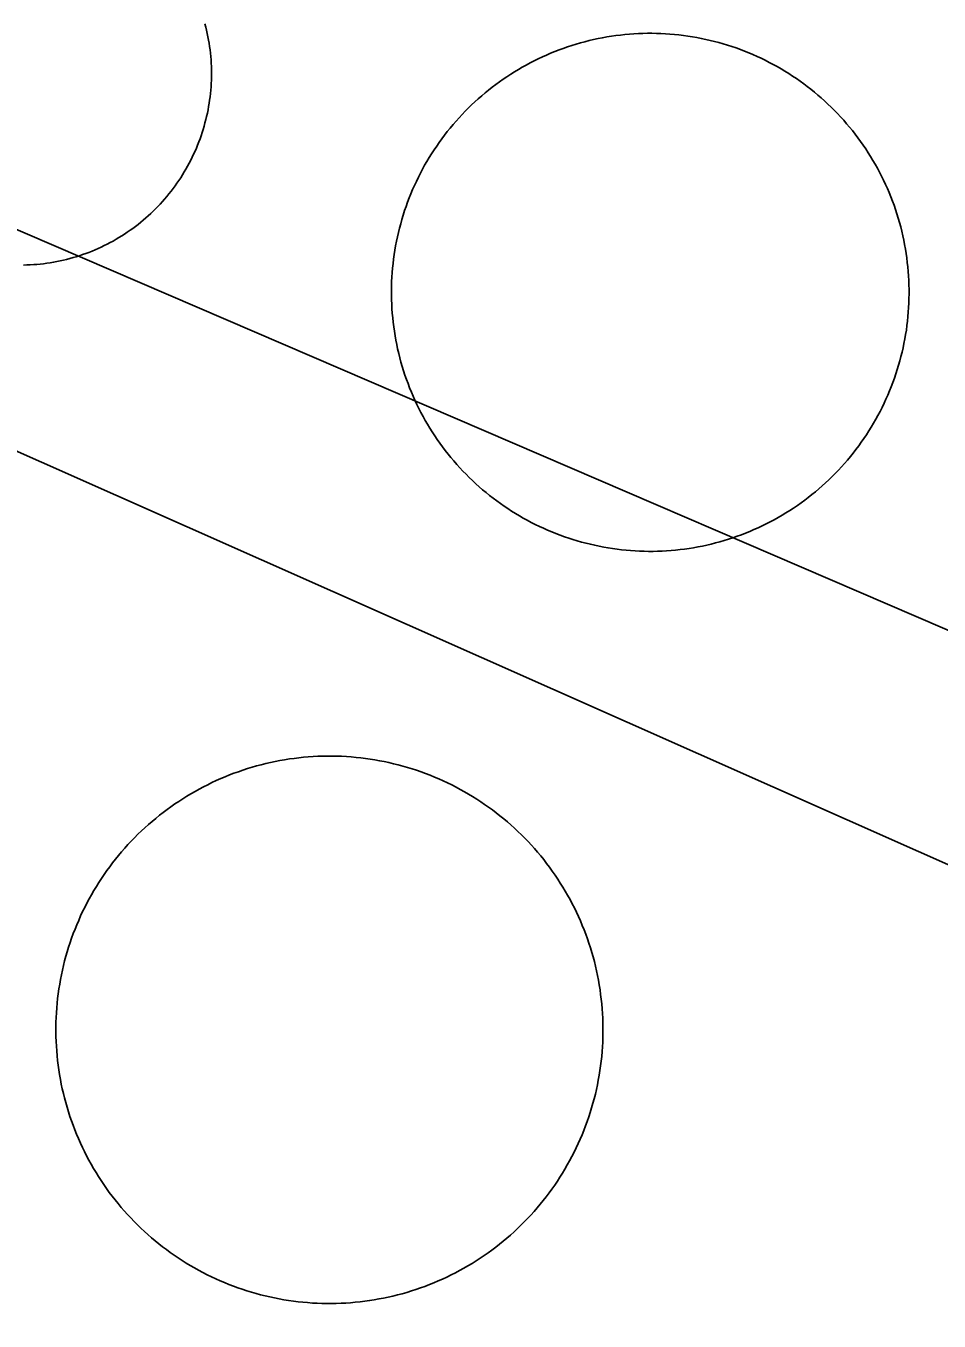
# Model space of a CAD drawing. Extents: x 3683613 to 3738215, y 469626 to 495384.
# Drawn here: x 3700373.3 to 3700416.6, y 478455.4 to 478516.8 of the extents above; entities that cross this region are included whole.
import ezdxf

# ---------------------------------------------------------------- set-up
doc = ezdxf.new("R2010")
doc.units = 0
doc.layers.add('V-DOMW-TANK', color=7, linetype='Continuous')
doc.layers.add('V-UTIL-LINE', color=7, linetype='Continuous')

msp = doc.modelspace()

# ---------------------------------------------------------------- linework, layer by layer
at = {"layer": 'V-DOMW-TANK'}
for points in [[(3700381.763, 478516.923), (3700381.804, 478516.768), (3700381.843, 478516.616), (3700381.876, 478516.46), (3700381.906, 478516.305), (3700381.937, 478516.149), (3700381.962, 478515.996), (3700381.986, 478515.838), (3700382.007, 478515.68), (3700382.025, 478515.522), (3700382.042, 478515.365), (3700382.054, 478515.207), (3700382.064, 478515.049), (3700382.07, 478514.892), (3700382.074, 478514.732), (3700382.076, 478514.574), (3700382.074, 478514.415), (3700382.07, 478514.257), (3700382.064, 478514.099), (3700382.056, 478513.939), (3700382.044, 478513.782), (3700382.027, 478513.624), (3700382.011, 478513.466), (3700381.988, 478513.309), (3700381.966, 478513.153), (3700381.941, 478512.997), (3700381.912, 478512.842), (3700381.88, 478512.686), (3700381.847, 478512.53), (3700381.81, 478512.377), (3700381.769, 478512.223), (3700381.728, 478512.07), (3700381.683, 478511.918), (3700381.636, 478511.766), (3700381.585, 478511.617), (3700381.534, 478511.467), (3700381.478, 478511.32), (3700381.419, 478511.173), (3700381.36, 478511.025), (3700381.296, 478510.88), (3700381.231, 478510.736), (3700381.163, 478510.593), (3700381.091, 478510.45), (3700381.02, 478510.31), (3700380.944, 478510.171), (3700380.866, 478510.032), (3700380.786, 478509.897), (3700380.702, 478509.764), (3700380.62, 478509.626), (3700380.528, 478509.495), (3700380.438, 478509.364), (3700380.352, 478509.235), (3700380.256, 478509.108), (3700380.159, 478508.981), (3700380.061, 478508.856), (3700379.959, 478508.735), (3700379.856, 478508.615), (3700379.752, 478508.496), (3700379.645, 478508.379), (3700379.537, 478508.262), (3700379.424, 478508.15), (3700379.312, 478508.039), (3700379.197, 478507.931), (3700379.08, 478507.822), (3700378.961, 478507.718), (3700378.843, 478507.613), (3700378.72, 478507.513), (3700378.595, 478507.414), (3700378.47, 478507.318), (3700378.343, 478507.224), (3700378.214, 478507.132), (3700378.083, 478507.042), (3700377.952, 478506.954), (3700377.819, 478506.868), (3700377.683, 478506.786), (3700377.548, 478506.706), (3700377.409, 478506.626), (3700377.27, 478506.55), (3700377.128, 478506.479), (3700376.987, 478506.407), (3700376.844, 478506.339)], [(3700391.985, 478509.835), (3700392.085, 478510.026), (3700392.187, 478510.214), (3700392.296, 478510.398), (3700392.404, 478510.583), (3700392.515, 478510.765), (3700392.634, 478510.945), (3700392.757, 478511.123), (3700392.873, 478511.297), (3700393.002, 478511.472), (3700393.129, 478511.644), (3700393.26, 478511.814), (3700393.396, 478511.979), (3700393.533, 478512.143), (3700393.674, 478512.305), (3700393.818, 478512.465), (3700393.963, 478512.623), (3700394.11, 478512.776), (3700394.262, 478512.93), (3700394.416, 478513.077), (3700394.573, 478513.225), (3700394.731, 478513.368), (3700394.893, 478513.509), (3700395.057, 478513.647), (3700395.222, 478513.782), (3700395.39, 478513.915), (3700395.562, 478514.044), (3700395.734, 478514.171), (3700395.911, 478514.296), (3700396.087, 478514.415), (3700396.267, 478514.531), (3700396.449, 478514.644), (3700396.634, 478514.757), (3700396.818, 478514.863), (3700397.004, 478514.967), (3700397.193, 478515.068), (3700397.383, 478515.166), (3700397.576, 478515.26), (3700397.77, 478515.353), (3700397.965, 478515.439), (3700398.163, 478515.522), (3700398.36, 478515.604), (3700398.561, 478515.682), (3700398.761, 478515.754), (3700398.964, 478515.826), (3700399.169, 478515.891), (3700399.374, 478515.955), (3700399.579, 478516.014), (3700399.785, 478516.071), (3700399.992, 478516.123), (3700400.201, 478516.172), (3700400.412, 478516.217), (3700400.621, 478516.258), (3700400.832, 478516.297), (3700401.047, 478516.329), (3700401.256, 478516.36), (3700401.469, 478516.387), (3700401.682, 478516.409), (3700401.895, 478516.428), (3700402.108, 478516.444), (3700402.323, 478516.456), (3700402.538, 478516.465), (3700402.751, 478516.469), (3700402.966, 478516.469), (3700403.179, 478516.465), (3700403.394, 478516.458), (3700403.607, 478516.448), (3700403.822, 478516.434), (3700404.035, 478516.415), (3700404.248, 478516.393), (3700404.461, 478516.368), (3700404.672, 478516.338), (3700404.885, 478516.305), (3700405.096, 478516.268), (3700405.307, 478516.227), (3700405.516, 478516.184), (3700405.725, 478516.137), (3700405.933, 478516.086), (3700406.14, 478516.03), (3700406.345, 478515.971), (3700406.55, 478515.91), (3700406.755, 478515.846), (3700406.957, 478515.774), (3700407.16, 478515.701), (3700407.359, 478515.625), (3700407.558, 478515.545), (3700407.754, 478515.461), (3700407.951, 478515.375), (3700408.145, 478515.285), (3700408.338, 478515.191), (3700408.532, 478515.094), (3700408.719, 478514.994), (3700408.907, 478514.892), (3700409.091, 478514.785), (3700409.278, 478514.675), (3700409.458, 478514.564), (3700409.638, 478514.445), (3700409.816, 478514.326), (3700409.991, 478514.204), (3700410.165, 478514.079), (3700410.337, 478513.95)], [(3700410.337, 478513.95), (3700410.507, 478513.819), (3700410.673, 478513.683), (3700410.836, 478513.546), (3700411, 478513.405), (3700411.158, 478513.264), (3700411.316, 478513.116), (3700411.471, 478512.969), (3700411.623, 478512.817), (3700411.77, 478512.663), (3700411.918, 478512.508), (3700412.061, 478512.348), (3700412.202, 478512.186), (3700412.34, 478512.022), (3700412.475, 478511.857), (3700412.608, 478511.689), (3700412.737, 478511.519), (3700412.864, 478511.345), (3700412.987, 478511.17), (3700413.108, 478510.992), (3700413.224, 478510.812), (3700413.339, 478510.632), (3700413.45, 478510.445), (3700413.556, 478510.263), (3700413.659, 478510.075), (3700413.761, 478509.886), (3700413.859, 478509.696), (3700413.953, 478509.503), (3700414.046, 478509.309), (3700414.132, 478509.114), (3700414.218, 478508.918), (3700414.298, 478508.719), (3700414.377, 478508.518), (3700414.449, 478508.318), (3700414.519, 478508.115), (3700414.586, 478507.914), (3700414.648, 478507.707), (3700414.707, 478507.5), (3700414.764, 478507.294), (3700414.816, 478507.087), (3700414.865, 478506.878), (3700414.91, 478506.669), (3700414.951, 478506.458), (3700414.99, 478506.247), (3700415.023, 478506.036), (3700415.053, 478505.823), (3700415.08, 478505.61), (3700415.102, 478505.397), (3700415.123, 478505.184), (3700415.137, 478504.971), (3700415.149, 478504.756), (3700415.158, 478504.541), (3700415.162, 478504.328), (3700415.162, 478504.115), (3700415.158, 478503.9), (3700415.149, 478503.687), (3700415.141, 478503.472), (3700415.127, 478503.259), (3700415.109, 478503.044), (3700415.086, 478502.831), (3700415.059, 478502.618), (3700415.033, 478502.407), (3700414.998, 478502.194), (3700414.961, 478501.983), (3700414.922, 478501.774), (3700414.877, 478501.563), (3700414.83, 478501.354), (3700414.779, 478501.148), (3700414.723, 478500.941), (3700414.664, 478500.734), (3700414.603, 478500.529), (3700414.537, 478500.324), (3700414.467, 478500.122), (3700414.394, 478499.919), (3700414.318, 478499.72), (3700414.238, 478499.521), (3700414.156, 478499.323), (3700414.068, 478499.128), (3700413.978, 478498.934), (3700413.886, 478498.741), (3700413.788, 478498.551), (3700413.687, 478498.36), (3700413.585, 478498.174), (3700413.478, 478497.988), (3700413.368, 478497.805), (3700413.255, 478497.621), (3700413.138, 478497.441), (3700413.02, 478497.265), (3700412.897, 478497.086), (3700412.772, 478496.914), (3700412.643, 478496.742), (3700412.512, 478496.574), (3700412.379, 478496.406), (3700412.239, 478496.243), (3700412.1, 478496.081), (3700411.957, 478495.921), (3700411.809, 478495.763), (3700411.664, 478495.61), (3700411.51, 478495.458), (3700411.357, 478495.309), (3700411.201, 478495.161)], [(3700392.546, 478497.574), (3700392.435, 478497.754), (3700392.325, 478497.938), (3700392.216, 478498.123), (3700392.112, 478498.309), (3700392.011, 478498.5), (3700391.913, 478498.69), (3700391.819, 478498.882), (3700391.729, 478499.077), (3700391.64, 478499.272), (3700391.557, 478499.468), (3700391.475, 478499.667), (3700391.399, 478499.868), (3700391.323, 478500.068), (3700391.253, 478500.271), (3700391.188, 478500.474), (3700391.124, 478500.679), (3700391.065, 478500.885), (3700391.01, 478501.092), (3700390.956, 478501.299), (3700390.905, 478501.508), (3700390.862, 478501.717), (3700390.821, 478501.928), (3700390.784, 478502.139), (3700390.75, 478502.35), (3700390.719, 478502.563), (3700390.692, 478502.776), (3700390.67, 478502.989), (3700390.651, 478503.2), (3700390.635, 478503.415), (3700390.625, 478503.63), (3700390.616, 478503.843), (3700390.612, 478504.058), (3700390.61, 478504.271), (3700390.614, 478504.486), (3700390.621, 478504.701), (3700390.633, 478504.914), (3700390.647, 478505.129), (3700390.666, 478505.342), (3700390.686, 478505.555), (3700390.713, 478505.768), (3700390.741, 478505.979), (3700390.774, 478506.192), (3700390.811, 478506.403), (3700390.852, 478506.612), (3700390.895, 478506.823), (3700390.944, 478507.031), (3700390.997, 478507.238), (3700391.051, 478507.445), (3700391.108, 478507.652), (3700391.171, 478507.857), (3700391.237, 478508.064), (3700391.305, 478508.264), (3700391.378, 478508.465), (3700391.454, 478508.666), (3700391.534, 478508.864), (3700391.618, 478509.061), (3700391.704, 478509.258), (3700391.794, 478509.452), (3700391.888, 478509.645), (3700391.985, 478509.835)], [(3700376.844, 478506.339), (3700376.7, 478506.274), (3700376.555, 478506.208), (3700376.41, 478506.149), (3700376.262, 478506.089), (3700376.113, 478506.032), (3700375.963, 478505.981), (3700375.814, 478505.93), (3700375.662, 478505.883), (3700375.51, 478505.837), (3700375.359, 478505.797), (3700375.205, 478505.756), (3700375.05, 478505.719), (3700374.896, 478505.684), (3700374.74, 478505.651), (3700374.585, 478505.622), (3700374.429, 478505.596), (3700374.271, 478505.573), (3700374.116, 478505.551), (3700373.958, 478505.534), (3700373.8, 478505.518), (3700373.643, 478505.506), (3700373.483, 478505.495), (3700373.325, 478505.489), (3700373.168, 478505.485)], [(3700411.201, 478495.161), (3700411.041, 478495.018), (3700410.881, 478494.877), (3700410.718, 478494.739), (3700410.55, 478494.604), (3700410.382, 478494.471), (3700410.212, 478494.342), (3700410.038, 478494.215), (3700409.864, 478494.092), (3700409.685, 478493.971), (3700409.505, 478493.855), (3700409.325, 478493.742), (3700409.141, 478493.631), (3700408.956, 478493.523), (3700408.768, 478493.418), (3700408.579, 478493.318), (3700408.389, 478493.22), (3700408.197, 478493.126), (3700408.002, 478493.035), (3700407.807, 478492.947), (3700407.611, 478492.863), (3700407.412, 478492.781), (3700407.211, 478492.706), (3700407.009, 478492.632), (3700406.808, 478492.56), (3700406.605, 478492.497), (3700406.4, 478492.431), (3700406.194, 478492.372), (3700405.987, 478492.315), (3700405.78, 478492.263), (3700405.571, 478492.214), (3700405.362, 478492.169), (3700405.151, 478492.128), (3700404.94, 478492.091), (3700404.729, 478492.057), (3700404.516, 478492.026), (3700404.305, 478491.999), (3700404.092, 478491.977), (3700403.877, 478491.96), (3700403.664, 478491.942), (3700403.451, 478491.927), (3700403.236, 478491.923), (3700403.021, 478491.917), (3700402.808, 478491.917), (3700402.593, 478491.921), (3700402.38, 478491.927), (3700402.165, 478491.938), (3700401.952, 478491.954), (3700401.739, 478491.97), (3700401.524, 478491.993), (3700401.315, 478492.02), (3700401.1, 478492.046), (3700400.889, 478492.081), (3700400.678, 478492.118), (3700400.467, 478492.159), (3700400.256, 478492.202), (3700400.048, 478492.251), (3700399.841, 478492.302), (3700399.634, 478492.356), (3700399.427, 478492.415), (3700399.222, 478492.476), (3700399.019, 478492.542), (3700398.815, 478492.612), (3700398.614, 478492.685), (3700398.413, 478492.761), (3700398.215, 478492.841), (3700398.018, 478492.925), (3700397.821, 478493.011), (3700397.627, 478493.101), (3700397.434, 478493.195), (3700397.244, 478493.291), (3700397.053, 478493.392), (3700396.867, 478493.494), (3700396.681, 478493.601), (3700396.496, 478493.711), (3700396.314, 478493.824), (3700396.136, 478493.941), (3700395.958, 478494.059), (3700395.782, 478494.182), (3700395.607, 478494.309), (3700395.435, 478494.436), (3700395.267, 478494.569), (3700395.1, 478494.7), (3700394.936, 478494.84), (3700394.774, 478494.981), (3700394.614, 478495.122), (3700394.456, 478495.27), (3700394.303, 478495.419), (3700394.151, 478495.569), (3700394.002, 478495.722), (3700393.854, 478495.878), (3700393.711, 478496.038), (3700393.57, 478496.2), (3700393.432, 478496.363), (3700393.297, 478496.529), (3700393.164, 478496.697), (3700393.035, 478496.869), (3700392.91, 478497.041), (3700392.787, 478497.217), (3700392.664, 478497.394), (3700392.546, 478497.574)], [(3700376.5, 478475.838), (3700376.616, 478476.033), (3700376.737, 478476.225), (3700376.86, 478476.414), (3700376.987, 478476.602), (3700377.118, 478476.787), (3700377.251, 478476.971), (3700377.386, 478477.151), (3700377.528, 478477.329), (3700377.669, 478477.505), (3700377.816, 478477.677), (3700377.966, 478477.85), (3700378.115, 478478.017), (3700378.271, 478478.183), (3700378.429, 478478.345), (3700378.589, 478478.505), (3700378.75, 478478.663), (3700378.916, 478478.816), (3700379.086, 478478.968), (3700379.256, 478479.115), (3700379.43, 478479.261), (3700379.606, 478479.406), (3700379.785, 478479.543), (3700379.967, 478479.678), (3700380.149, 478479.812), (3700380.336, 478479.943), (3700380.524, 478480.068), (3700380.712, 478480.19), (3700380.905, 478480.311), (3700381.099, 478480.428), (3700381.296, 478480.541), (3700381.495, 478480.649), (3700381.693, 478480.756), (3700381.896, 478480.858), (3700382.099, 478480.956), (3700382.306, 478481.053), (3700382.513, 478481.145), (3700382.719, 478481.233), (3700382.93, 478481.317), (3700383.141, 478481.399), (3700383.354, 478481.474), (3700383.569, 478481.548), (3700383.784, 478481.618), (3700384.001, 478481.685), (3700384.219, 478481.747), (3700384.438, 478481.804), (3700384.657, 478481.86), (3700384.878, 478481.911), (3700385.099, 478481.958), (3700385.322, 478482.001), (3700385.546, 478482.04), (3700385.769, 478482.075), (3700385.992, 478482.105), (3700386.217, 478482.132), (3700386.443, 478482.156), (3700386.668, 478482.175), (3700386.895, 478482.191), (3700387.121, 478482.204), (3700387.348, 478482.21), (3700387.573, 478482.214), (3700387.8, 478482.214)], [(3700387.8, 478482.214), (3700388.026, 478482.21), (3700388.251, 478482.202), (3700388.478, 478482.189), (3700388.704, 478482.173), (3700388.931, 478482.152), (3700389.154, 478482.13), (3700389.379, 478482.101), (3700389.605, 478482.068), (3700389.828, 478482.034), (3700390.051, 478481.995), (3700390.272, 478481.95), (3700390.494, 478481.903), (3700390.715, 478481.851), (3700390.934, 478481.796), (3700391.153, 478481.739), (3700391.37, 478481.675), (3700391.587, 478481.61), (3700391.8, 478481.538), (3700392.017, 478481.464), (3700392.228, 478481.386), (3700392.441, 478481.307), (3700392.65, 478481.221), (3700392.859, 478481.132), (3700393.066, 478481.04), (3700393.271, 478480.944), (3700393.473, 478480.844), (3700393.676, 478480.741), (3700393.875, 478480.635), (3700394.074, 478480.524), (3700394.27, 478480.412), (3700394.463, 478480.295), (3700394.655, 478480.174), (3700394.846, 478480.051), (3700395.032, 478479.924), (3700395.218, 478479.793), (3700395.401, 478479.66), (3700395.581, 478479.525), (3700395.759, 478479.383), (3700395.935, 478479.24), (3700396.109, 478479.095), (3700396.279, 478478.947), (3700396.447, 478478.796), (3700396.613, 478478.64), (3700396.775, 478478.482), (3700396.937, 478478.323), (3700397.092, 478478.159), (3700397.248, 478477.993), (3700397.397, 478477.825), (3700397.547, 478477.653), (3700397.692, 478477.481), (3700397.834, 478477.305), (3700397.973, 478477.125), (3700398.11, 478476.944), (3700398.241, 478476.762), (3700398.372, 478476.576), (3700398.499, 478476.387), (3700398.622, 478476.197), (3700398.741, 478476.006), (3700398.858, 478475.812), (3700398.97, 478475.615), (3700399.081, 478475.417), (3700399.185, 478475.216), (3700399.29, 478475.015), (3700399.388, 478474.81), (3700399.482, 478474.605), (3700399.574, 478474.399), (3700399.663, 478474.19), (3700399.749, 478473.981), (3700399.828, 478473.77), (3700399.906, 478473.555), (3700399.98, 478473.342), (3700400.05, 478473.127), (3700400.115, 478472.91), (3700400.177, 478472.693), (3700400.236, 478472.474), (3700400.289, 478472.252), (3700400.34, 478472.033), (3700400.387, 478471.81), (3700400.431, 478471.589), (3700400.469, 478471.366), (3700400.504, 478471.142), (3700400.535, 478470.917), (3700400.564, 478470.692), (3700400.586, 478470.466), (3700400.607, 478470.241), (3700400.621, 478470.016), (3700400.633, 478469.791), (3700400.641, 478469.565), (3700400.643, 478469.338), (3700400.643, 478469.111), (3700400.639, 478468.883), (3700400.631, 478468.658), (3700400.619, 478468.433), (3700400.603, 478468.205), (3700400.584, 478467.98), (3700400.56, 478467.755), (3700400.531, 478467.53), (3700400.5, 478467.306), (3700400.463, 478467.083), (3700400.424, 478466.86)], [(3700383.113, 478457.093), (3700382.9, 478457.175), (3700382.691, 478457.259), (3700382.482, 478457.349), (3700382.275, 478457.441), (3700382.07, 478457.537), (3700381.867, 478457.634), (3700381.665, 478457.738), (3700381.466, 478457.843), (3700381.267, 478457.955), (3700381.071, 478458.07), (3700380.878, 478458.187), (3700380.686, 478458.305), (3700380.495, 478458.43), (3700380.309, 478458.557), (3700380.123, 478458.686), (3700379.94, 478458.82), (3700379.76, 478458.957), (3700379.582, 478459.098), (3700379.406, 478459.239), (3700379.232, 478459.385), (3700379.062, 478459.534), (3700378.894, 478459.686), (3700378.728, 478459.839), (3700378.566, 478459.997), (3700378.406, 478460.157), (3700378.249, 478460.321), (3700378.095, 478460.487), (3700377.943, 478460.655), (3700377.794, 478460.825), (3700377.649, 478461.001), (3700377.507, 478461.177), (3700377.37, 478461.355), (3700377.231, 478461.535), (3700377.098, 478461.719), (3700376.969, 478461.904), (3700376.842, 478462.092), (3700376.719, 478462.283), (3700376.6, 478462.475), (3700376.483, 478462.67), (3700376.371, 478462.864), (3700376.26, 478463.061), (3700376.156, 478463.264), (3700376.053, 478463.464), (3700375.953, 478463.669), (3700375.859, 478463.874), (3700375.766, 478464.081), (3700375.678, 478464.29), (3700375.592, 478464.501), (3700375.512, 478464.712), (3700375.435, 478464.925), (3700375.361, 478465.138), (3700375.291, 478465.355), (3700375.226, 478465.57), (3700375.164, 478465.789), (3700375.105, 478466.008), (3700375.052, 478466.227), (3700375, 478466.448), (3700374.951, 478466.669), (3700374.91, 478466.891), (3700374.871, 478467.114), (3700374.837, 478467.337), (3700374.806, 478467.562), (3700374.777, 478467.788), (3700374.755, 478468.011), (3700374.734, 478468.238), (3700374.72, 478468.464), (3700374.708, 478468.691), (3700374.699, 478468.916), (3700374.697, 478469.143), (3700374.697, 478469.369), (3700374.701, 478469.596), (3700374.71, 478469.821), (3700374.722, 478470.049), (3700374.738, 478470.274), (3700374.757, 478470.499), (3700374.781, 478470.725), (3700374.81, 478470.95), (3700374.841, 478471.175), (3700374.878, 478471.396), (3700374.917, 478471.62), (3700374.96, 478471.843), (3700375.007, 478472.064), (3700375.058, 478472.285), (3700375.113, 478472.504), (3700375.173, 478472.725), (3700375.236, 478472.94), (3700375.302, 478473.158), (3700375.371, 478473.373), (3700375.445, 478473.586), (3700375.523, 478473.797), (3700375.605, 478474.01), (3700375.691, 478474.22), (3700375.779, 478474.427), (3700375.871, 478474.634), (3700375.965, 478474.843), (3700376.067, 478475.044), (3700376.17, 478475.244), (3700376.276, 478475.445), (3700376.387, 478475.642), (3700376.5, 478475.838)], [(3700400.424, 478466.86), (3700400.381, 478466.637), (3700400.334, 478466.416), (3700400.283, 478466.196), (3700400.228, 478465.975), (3700400.168, 478465.758), (3700400.107, 478465.539), (3700400.039, 478465.324), (3700399.97, 478465.109), (3700399.896, 478464.894), (3700399.818, 478464.681), (3700399.736, 478464.47), (3700399.65, 478464.261), (3700399.562, 478464.052), (3700399.47, 478463.845), (3700399.374, 478463.641), (3700399.275, 478463.436), (3700399.171, 478463.235), (3700399.064, 478463.034), (3700398.954, 478462.838), (3700398.841, 478462.641), (3700398.725, 478462.447), (3700398.604, 478462.256), (3700398.483, 478462.066), (3700398.354, 478461.877), (3700398.223, 478461.693), (3700398.09, 478461.511), (3700397.954, 478461.328), (3700397.815, 478461.15), (3700397.672, 478460.976), (3700397.528, 478460.802), (3700397.379, 478460.63), (3700397.225, 478460.462), (3700397.07, 478460.298), (3700396.914, 478460.134), (3700396.75, 478459.975), (3700396.591, 478459.817), (3700396.425, 478459.661), (3700396.255, 478459.512), (3700396.085, 478459.366), (3700395.911, 478459.219), (3700395.734, 478459.076), (3700395.556, 478458.936), (3700395.374, 478458.801), (3700395.192, 478458.668), (3700395.005, 478458.539), (3700394.819, 478458.412), (3700394.629, 478458.289), (3700394.436, 478458.168), (3700394.241, 478458.052), (3700394.045, 478457.939), (3700393.846, 478457.83), (3700393.648, 478457.726), (3700393.445, 478457.621), (3700393.242, 478457.523), (3700393.037, 478457.425), (3700392.828, 478457.335), (3700392.621, 478457.249), (3700392.411, 478457.163), (3700392.2, 478457.081), (3700391.987, 478457.005), (3700391.77, 478456.931), (3700391.557, 478456.862), (3700391.339, 478456.796), (3700391.122, 478456.733), (3700390.903, 478456.675), (3700390.684, 478456.62), (3700390.463, 478456.569), (3700390.242, 478456.524), (3700390.018, 478456.481), (3700389.795, 478456.444), (3700389.572, 478456.405), (3700389.349, 478456.374), (3700389.123, 478456.348), (3700388.898, 478456.325), (3700388.673, 478456.305), (3700388.446, 478456.288), (3700388.22, 478456.278), (3700387.995, 478456.27), (3700387.768, 478456.266), (3700387.54, 478456.266), (3700387.315, 478456.27), (3700387.088, 478456.278), (3700386.863, 478456.29), (3700386.637, 478456.307), (3700386.412, 478456.327), (3700386.187, 478456.352), (3700385.961, 478456.378), (3700385.736, 478456.411), (3700385.513, 478456.446), (3700385.29, 478456.487), (3700385.068, 478456.53), (3700384.847, 478456.577), (3700384.626, 478456.628), (3700384.407, 478456.683), (3700384.188, 478456.743), (3700383.971, 478456.804), (3700383.754, 478456.872), (3700383.539, 478456.941), (3700383.324, 478457.015), (3700383.113, 478457.093)]]:
    msp.add_lwpolyline(points, dxfattribs=at)
at = {"layer": 'V-UTIL-LINE'}
for points in [[(3700554.475, 478817.023), (3700536.453, 478773.88), (3700525.834, 478749.965), (3700587.169, 478719.882), (3700545.14, 478631.609), (3700500.629, 478649.886), (3700496.914, 478641.366), (3700542.81, 478621.74), (3700472.713, 478464.23), (3700336.396, 478522.85)], [(3700370.739, 478131.4), (3700415.354, 478230.912), (3700238.559, 478313.055), (3700332.404, 478514.601), (3700467.646, 478454.601)]]:
    msp.add_lwpolyline(points, dxfattribs=at)

doc.saveas('drawing.dxf')
